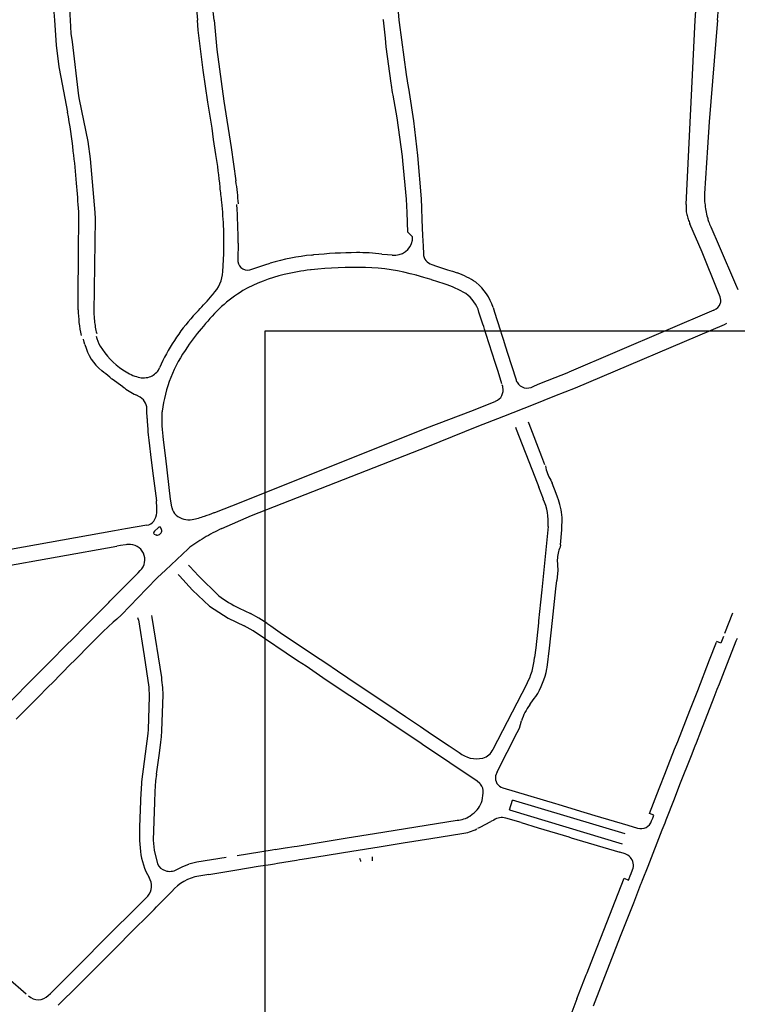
# Model space of a CAD drawing. Extents: x 148869 to 161638, y 453607 to 469810.
# Tile 841 of 1056: x 159121.37 to 159124.2, y 459841.94 to 459845.82. Entities that reach past the tile are written whole.
import ezdxf

# ---------------------------------------------------------------- set-up
doc = ezdxf.new("R2010")
doc.units = 0
doc.layers.add('LKI_V01_KANTRIJWEG', color=252, linetype='CONTINUOUS')
doc.layers.add('X-XX-AL-TEKENBLAD-KADER-G-OZ', color=1, linetype='CONTINUOUS', lineweight=25)

msp = doc.modelspace()

# ---------------------------------------------------------------- linework, layer by layer
at = {"layer": 'LKI_V01_KANTRIJWEG'}
for p, q in [((159124.0382, 459845.8195), (159124.1029, 459846.8501)), ((159124.0382, 459845.8195), (159124.1029, 459846.8501)), ((159122.8078, 459845.8195), (159122.8074, 459845.8229)), ((159122.8078, 459845.8195), (159122.8074, 459845.8229)), ((159124.0019, 459845.0924), (159124.0382, 459845.8195)), ((159124.0019, 459845.0924), (159124.0382, 459845.8195)), ((159122.8402, 459845.5632), (159122.8391, 459845.571)), ((159122.8402, 459845.5632), (159122.8391, 459845.571)), ((159122.9021, 459845.5804), (159122.9034, 459845.5718)), ((159122.9021, 459845.5804), (159122.9034, 459845.5718)), ((159122.9034, 459845.5718), (159122.9077, 459845.5441)), ((159122.9034, 459845.5718), (159122.9077, 459845.5441)), ((159122.8442, 459845.5342), (159122.8402, 459845.5632)), ((159122.8442, 459845.5342), (159122.8402, 459845.5632)), ((159122.8459, 459845.5246), (159122.8442, 459845.5342)), ((159122.8459, 459845.5246), (159122.8442, 459845.5342)), ((159122.9077, 459845.5441), (159122.9092, 459845.5343)), ((159122.9077, 459845.5441), (159122.9092, 459845.5343)), ((159124.0019, 459845.0924), (159124.0024, 459845.075)), ((159124.0019, 459845.0924), (159124.0024, 459845.075)), ((159121.6042, 459844.6778), (159121.6053, 459844.9522)), ((159121.6042, 459844.6778), (159121.6053, 459844.9522)), ((159122.2347, 459844.9402), (159122.2337, 459844.8778)), ((159122.2347, 459844.9402), (159122.2337, 459844.8778)), ((159122.1748, 459844.8285), (159122.1779, 459844.8988)), ((159122.1748, 459844.8285), (159122.1779, 459844.8988)), ((159122.5254, 459844.8933), (159122.5302, 459844.8939)), ((159122.5254, 459844.8933), (159122.5302, 459844.8939)), ((159122.5302, 459844.8939), (159122.5324, 459844.8941)), ((159122.5302, 459844.8939), (159122.5324, 459844.8941)), ((159122.5232, 459844.8351), (159122.5209, 459844.8349)), ((159122.5232, 459844.8351), (159122.5209, 459844.8349)), ((159123.1725, 459844.786), (159123.1744, 459844.7848)), ((159123.1725, 459844.786), (159123.1744, 459844.7848)), ((159124.1367, 459844.7288), (159124.1273, 459844.7507)), ((159124.1367, 459844.7288), (159124.1273, 459844.7507)), ((159124.1973, 459844.7786), (159124.2057, 459844.7582)), ((159124.1973, 459844.7786), (159124.2057, 459844.7582)), ((159122.0579, 459844.6534), (159122.0784, 459844.6751)), ((159122.0579, 459844.6534), (159122.0784, 459844.6751)), ((159124.1119, 459844.6766), (159123.5392, 459844.432)), ((159124.1119, 459844.6766), (159123.5392, 459844.432)), ((159123.5652, 459844.3703), (159124.154, 459844.62)), ((159123.5652, 459844.3703), (159124.154, 459844.62)), ((159124.154, 459844.62), (159124.1633, 459844.6242)), ((159124.154, 459844.62), (159124.1633, 459844.6242)), ((159121.921, 459844.44), (159121.9251, 459844.4492)), ((159121.921, 459844.44), (159121.9251, 459844.4492)), ((159121.7046, 459844.4306), (159121.697, 459844.437)), ((159121.7046, 459844.4306), (159121.697, 459844.437)), ((159123.4552, 459844.3981), (159123.5392, 459844.432)), ((159123.4552, 459844.3981), (159123.5392, 459844.432)), ((159123.3989, 459844.3755), (159123.4189, 459844.3836)), ((159123.3989, 459844.3755), (159123.4189, 459844.3836)), ((159123.4189, 459844.3836), (159123.4552, 459844.3981)), ((159123.4189, 459844.3836), (159123.4552, 459844.3981)), ((159121.849, 459844.3327), (159121.831, 459844.3418)), ((159121.849, 459844.3327), (159121.831, 459844.3418)), ((159121.8761, 459844.2488), (159121.8749, 459844.2791)), ((159121.8761, 459844.2488), (159121.8749, 459844.2791)), ((159123.3287, 459844.2142), (159123.3315, 459844.2074)), ((159123.3287, 459844.2142), (159123.3315, 459844.2074)), ((159123.3315, 459844.2074), (159123.4053, 459844.0183)), ((159123.3315, 459844.2074), (159123.4053, 459844.0183)), ((159123.3833, 459844.2272), (159123.3804, 459844.2343)), ((159123.3833, 459844.2272), (159123.3804, 459844.2343)), ((159123.4328, 459844.0982), (159123.3833, 459844.2272)), ((159123.4328, 459844.0982), (159123.3833, 459844.2272)), ((159121.9393, 459844.1649), (159121.9483, 459844.093)), ((159121.9393, 459844.1649), (159121.9483, 459844.093)), ((159123.4453, 459844.066), (159123.4328, 459844.0982)), ((159123.4453, 459844.066), (159123.4328, 459844.0982)), ((159123.4053, 459844.0183), (159123.4211, 459843.9774)), ((159123.4053, 459844.0183), (159123.4211, 459843.9774)), ((159123.439, 459843.9312), (159123.4211, 459843.9774)), ((159123.439, 459843.9312), (159123.4211, 459843.9774)), ((159123.469, 459844.0052), (159123.4738, 459843.9938)), ((159123.469, 459844.0052), (159123.4738, 459843.9938)), ((159123.4894, 459843.9527), (159123.4738, 459843.9938)), ((159123.4894, 459843.9527), (159123.4738, 459843.9938)), ((159123.4949, 459843.9382), (159123.4894, 459843.9527)), ((159123.4949, 459843.9382), (159123.4894, 459843.9527)), ((159122.1406, 459843.8775), (159122.1435, 459843.8786)), ((159122.1406, 459843.8775), (159122.1435, 459843.8786)), ((159121.919, 459843.8181), (159121.9044, 459843.8042)), ((159121.919, 459843.8181), (159121.9044, 459843.8042)), ((159121.9331, 459843.8107), (159121.9301, 459843.818)), ((159121.9331, 459843.8107), (159121.9301, 459843.818)), ((159123.458, 459843.823), (159123.4546, 459843.7833)), ((159123.458, 459843.823), (159123.4546, 459843.7833)), ((159121.747, 459843.8055), (159120.877, 459843.6492)), ((159121.747, 459843.8055), (159120.877, 459843.6492)), ((159121.9041, 459843.7931), (159121.9097, 459843.7906)), ((159121.9041, 459843.7931), (159121.9097, 459843.7906)), ((159121.9245, 459843.7916), (159121.9311, 459843.7975)), ((159121.9245, 459843.7916), (159121.9311, 459843.7975)), ((159123.4546, 459843.7833), (159123.4328, 459843.5732)), ((159123.4546, 459843.7833), (159123.4328, 459843.5732)), ((159120.8069, 459843.5747), (159121.7561, 459843.7451)), ((159120.8069, 459843.5747), (159121.7561, 459843.7451)), ((159123.506, 459843.75), (159123.5051, 459843.7418)), ((159123.506, 459843.75), (159123.5051, 459843.7418)), ((159122.0396, 459843.6709), (159122.0445, 459843.6651)), ((159122.0396, 459843.6709), (159122.0445, 459843.6651)), ((159121.7292, 459843.5278), (159121.8233, 459843.6232)), ((159121.7292, 459843.5278), (159121.8233, 459843.6232)), ((159122.0035, 459843.6284), (159121.9983, 459843.6335)), ((159122.0035, 459843.6284), (159121.9983, 459843.6335)), ((159122.0552, 459843.5716), (159122.0035, 459843.6284)), ((159122.0552, 459843.5716), (159122.0035, 459843.6284)), ((159123.4881, 459843.5766), (159123.4917, 459843.6104)), ((159123.4881, 459843.5766), (159123.4917, 459843.6104)), ((159121.7746, 459843.4745), (159121.8736, 459843.5774)), ((159121.7746, 459843.4745), (159121.8736, 459843.5774)), ((159123.4328, 459843.5732), (159123.4277, 459843.525)), ((159123.4328, 459843.5732), (159123.4277, 459843.525)), ((159123.475, 459843.4515), (159123.4881, 459843.5766)), ((159123.475, 459843.4515), (159123.4881, 459843.5766)), ((159121.6513, 459843.4494), (159121.7164, 459843.515)), ((159121.6513, 459843.4494), (159121.7164, 459843.515)), ((159121.7164, 459843.515), (159121.725, 459843.5236)), ((159121.7164, 459843.515), (159121.725, 459843.5236)), ((159121.725, 459843.5236), (159121.7292, 459843.5278)), ((159121.725, 459843.5236), (159121.7292, 459843.5278)), ((159123.4277, 459843.525), (159123.42, 459843.4513)), ((159123.4277, 459843.525), (159123.42, 459843.4513)), ((159121.7746, 459843.4745), (159121.7558, 459843.457)), ((159121.7746, 459843.4745), (159121.7558, 459843.457)), ((159121.8956, 459843.4645), (159121.8945, 459843.4714)), ((159121.8956, 459843.4645), (159121.8945, 459843.4714)), ((159122.2389, 459843.501), (159122.2841, 459843.4793)), ((159122.2389, 459843.501), (159122.2841, 459843.4793)), ((159124.1857, 459843.4813), (159124.1541, 459843.4008)), ((159124.1857, 459843.4813), (159124.1541, 459843.4008)), ((159121.5759, 459843.3734), (159121.6387, 459843.4367)), ((159121.5759, 459843.3734), (159121.6387, 459843.4367)), ((159121.6387, 459843.4367), (159121.6513, 459843.4494)), ((159121.6387, 459843.4367), (159121.6513, 459843.4494)), ((159121.7558, 459843.457), (159121.7422, 459843.445)), ((159121.7558, 459843.457), (159121.7422, 459843.445)), ((159121.8419, 459843.4548), (159121.8399, 459843.4627)), ((159121.8419, 459843.4548), (159121.8399, 459843.4627)), ((159122.1955, 459843.461), (159122.2593, 459843.4306)), ((159122.1955, 459843.461), (159122.2593, 459843.4306)), ((159122.3477, 459843.4414), (159122.3635, 459843.4305)), ((159122.3477, 459843.4414), (159122.3635, 459843.4305)), ((159122.3635, 459843.4305), (159122.4014, 459843.4052)), ((159122.3635, 459843.4305), (159122.4014, 459843.4052)), ((159123.4193, 459843.4431), (159123.4098, 459843.3444)), ((159123.4193, 459843.4431), (159123.4098, 459843.3444)), ((159123.42, 459843.4513), (159123.4193, 459843.4431)), ((159123.42, 459843.4513), (159123.4193, 459843.4431)), ((159123.4638, 459843.3433), (159123.475, 459843.4515)), ((159123.4638, 459843.3433), (159123.475, 459843.4515)), ((159122.4014, 459843.4052), (159122.5362, 459843.3146)), ((159122.4014, 459843.4052), (159122.5362, 459843.3146)), ((159121.4881, 459843.2852), (159121.5633, 459843.3609)), ((159121.4881, 459843.2852), (159121.5633, 459843.3609)), ((159121.5633, 459843.3609), (159121.5759, 459843.3734)), ((159121.5633, 459843.3609), (159121.5759, 459843.3734)), ((159121.6567, 459843.3624), (159121.5883, 459843.2935)), ((159121.6567, 459843.3624), (159121.5883, 459843.2935)), ((159121.6695, 459843.3753), (159121.6567, 459843.3624)), ((159121.6695, 459843.3753), (159121.6567, 459843.3624)), ((159124.0948, 459843.2974), (159124.1221, 459843.3672)), ((159124.0948, 459843.2974), (159124.1221, 459843.3672)), ((159124.1988, 459843.3707), (159124.1457, 459843.2351)), ((159124.1988, 459843.3707), (159124.1457, 459843.2351)), ((159124.2033, 459843.3817), (159124.1988, 459843.3707)), ((159124.2033, 459843.3817), (159124.1988, 459843.3707)), ((159122.5362, 459843.3146), (159122.5809, 459843.2846)), ((159122.5362, 459843.3146), (159122.5809, 459843.2846)), ((159123.4098, 459843.3444), (159123.4043, 459843.3058)), ((159123.4098, 459843.3444), (159123.4043, 459843.3058)), ((159123.4536, 459843.2674), (159123.4638, 459843.3433)), ((159123.4536, 459843.2674), (159123.4638, 459843.3433)), ((159121.4755, 459843.2724), (159121.4881, 459843.2852)), ((159121.4755, 459843.2724), (159121.4881, 459843.2852)), ((159121.5753, 459843.2806), (159121.5009, 459843.2055)), ((159121.5753, 459843.2806), (159121.5009, 459843.2055)), ((159121.5883, 459843.2935), (159121.5753, 459843.2806)), ((159121.5883, 459843.2935), (159121.5753, 459843.2806)), ((159122.503, 459843.272), (159122.4693, 459843.2933)), ((159122.503, 459843.272), (159122.4693, 459843.2933)), ((159122.5809, 459843.2846), (159122.627, 459843.2537)), ((159122.5809, 459843.2846), (159122.627, 459843.2537)), ((159124.0478, 459843.1765), (159124.0948, 459843.2974)), ((159124.0478, 459843.1765), (159124.0948, 459843.2974)), ((159121.3862, 459843.1823), (159121.4755, 459843.2724)), ((159121.3862, 459843.1823), (159121.4755, 459843.2724)), ((159122.5693, 459843.2265), (159122.503, 459843.272)), ((159122.5693, 459843.2265), (159122.503, 459843.272)), ((159122.627, 459843.2537), (159122.668, 459843.2261)), ((159122.627, 459843.2537), (159122.668, 459843.2261)), ((159123.4527, 459843.2615), (159123.4536, 459843.2674)), ((159123.4527, 459843.2615), (159123.4536, 459843.2674)), ((159124.1457, 459843.2351), (159124.1323, 459843.2005)), ((159124.1457, 459843.2351), (159124.1323, 459843.2005)), ((159121.5009, 459843.2055), (159121.4883, 459843.1928)), ((159121.5009, 459843.2055), (159121.4883, 459843.1928)), ((159122.6576, 459843.1674), (159122.5693, 459843.2265)), ((159122.6576, 459843.1674), (159122.5693, 459843.2265)), ((159122.668, 459843.2261), (159122.7564, 459843.1667)), ((159122.668, 459843.2261), (159122.7564, 459843.1667)), ((159123.2407, 459842.9441), (159123.3735, 459843.2016)), ((159123.2407, 459842.9441), (159123.3735, 459843.2016)), ((159124.1323, 459843.2005), (159124.124, 459843.1798)), ((159124.1323, 459843.2005), (159124.124, 459843.1798)), ((159121.3274, 459843.1233), (159121.3736, 459843.1696)), ((159121.3274, 459843.1233), (159121.3736, 459843.1696)), ((159121.3736, 459843.1696), (159121.3862, 459843.1823)), ((159121.3736, 459843.1696), (159121.3862, 459843.1823)), ((159121.4883, 459843.1928), (159121.4416, 459843.146)), ((159121.4883, 459843.1928), (159121.4416, 459843.146)), ((159122.694, 459843.1428), (159122.6576, 459843.1674)), ((159122.694, 459843.1428), (159122.6576, 459843.1674)), ((159122.7564, 459843.1667), (159122.8013, 459843.1366)), ((159122.7564, 459843.1667), (159122.8013, 459843.1366)), ((159124.0165, 459843.0972), (159124.0478, 459843.1765)), ((159124.0165, 459843.0972), (159124.0478, 459843.1765)), ((159124.124, 459843.1798), (159124.1115, 459843.1479)), ((159124.124, 459843.1798), (159124.1115, 459843.1479)), ((159121.4289, 459843.1332), (159121.3598, 459843.0632)), ((159121.4289, 459843.1332), (159121.3598, 459843.0632)), ((159121.4416, 459843.146), (159121.4289, 459843.1332)), ((159121.4416, 459843.146), (159121.4289, 459843.1332)), ((159122.9564, 459842.9666), (159122.694, 459843.1428)), ((159122.9564, 459842.9666), (159122.694, 459843.1428)), ((159122.8013, 459843.1366), (159122.859, 459843.0981)), ((159122.8013, 459843.1366), (159122.859, 459843.0981)), ((159123.3855, 459843.1199), (159123.3901, 459843.1263)), ((159123.3855, 459843.1199), (159123.3901, 459843.1263)), ((159124.1115, 459843.1479), (159124.0587, 459843.0129)), ((159124.1115, 459843.1479), (159124.0587, 459843.0129)), ((159122.859, 459843.0981), (159122.895, 459843.0739)), ((159122.859, 459843.0981), (159122.895, 459843.0739)), ((159123.9691, 459842.9755), (159124.0165, 459843.0972)), ((159123.9691, 459842.9755), (159124.0165, 459843.0972)), ((159122.895, 459843.0739), (159122.954, 459843.0343)), ((159122.895, 459843.0739), (159122.954, 459843.0343)), ((159122.954, 459843.0343), (159122.9984, 459843.0044)), ((159122.954, 459843.0343), (159122.9984, 459843.0044)), ((159122.9984, 459843.0044), (159123.0671, 459842.9584)), ((159122.9984, 459843.0044), (159123.0671, 459842.9584)), ((159123.2562, 459842.8547), (159123.336, 459843.0098)), ((159123.2562, 459842.8547), (159123.336, 459843.0098)), ((159124.0587, 459843.0129), (159124.0415, 459842.9687)), ((159124.0587, 459843.0129), (159124.0415, 459842.9687)), ((159121.9245, 459842.9293), (159121.9302, 459842.9726)), ((159121.9245, 459842.9293), (159121.9302, 459842.9726)), ((159122.9617, 459842.963), (159122.9564, 459842.9666)), ((159122.9617, 459842.963), (159122.9564, 459842.9666)), ((159123.178, 459842.8179), (159122.9617, 459842.963)), ((159123.178, 459842.8179), (159122.9617, 459842.963)), ((159123.9569, 459842.9445), (159123.9691, 459842.9755)), ((159123.9569, 459842.9445), (159123.9691, 459842.9755)), ((159124.0415, 459842.9687), (159124.0371, 459842.9568)), ((159124.0415, 459842.9687), (159124.0371, 459842.9568)), ((159121.9146, 459842.855), (159121.9245, 459842.9293)), ((159121.9146, 459842.855), (159121.9245, 459842.9293)), ((159123.0671, 459842.9584), (159123.1073, 459842.9313)), ((159123.0671, 459842.9584), (159123.1073, 459842.9313)), ((159123.932, 459842.8803), (159123.9569, 459842.9445)), ((159123.932, 459842.8803), (159123.9569, 459842.9445)), ((159124.0371, 459842.9568), (159124.022, 459842.9185)), ((159124.0371, 459842.9568), (159124.022, 459842.9185)), ((159124.022, 459842.9185), (159123.9767, 459842.8037)), ((159124.022, 459842.9185), (159123.9767, 459842.8037)), ((159121.9134, 459842.8455), (159121.9146, 459842.855)), ((159121.9134, 459842.8455), (159121.9146, 459842.855)), ((159123.2562, 459842.8547), (159123.2506, 459842.8391)), ((159123.2562, 459842.8547), (159123.2506, 459842.8391)), ((159123.8987, 459842.7961), (159123.9187, 459842.8462)), ((159123.8987, 459842.7961), (159123.9187, 459842.8462)), ((159123.9187, 459842.8462), (159123.932, 459842.8803)), ((159123.9187, 459842.8462), (159123.932, 459842.8803)), ((159123.1883, 459842.8098), (159123.178, 459842.8179)), ((159123.1883, 459842.8098), (159123.178, 459842.8179)), ((159123.1911, 459842.8071), (159123.1883, 459842.8098)), ((159123.1911, 459842.8071), (159123.1883, 459842.8098)), ((159123.1971, 459842.7422), (159123.2013, 459842.7715)), ((159123.1971, 459842.7422), (159123.2013, 459842.7715)), ((159123.2795, 459842.7921), (159123.3276, 459842.778)), ((159123.2795, 459842.7921), (159123.3276, 459842.778)), ((159123.3276, 459842.778), (159123.4873, 459842.7304)), ((159123.3276, 459842.778), (159123.4873, 459842.7304)), ((159123.8961, 459842.7898), (159123.8987, 459842.7961)), ((159123.8961, 459842.7898), (159123.8987, 459842.7961)), ((159123.9767, 459842.8037), (159123.955, 459842.7481)), ((159123.9767, 459842.8037), (159123.955, 459842.7481)), ((159123.3058, 459842.705), (159123.3177, 459842.7442)), ((159123.3058, 459842.705), (159123.3177, 459842.7442)), ((159123.7624, 459842.6108), (159123.3177, 459842.7442)), ((159123.7624, 459842.6108), (159123.3177, 459842.7442)), ((159123.4873, 459842.7304), (159123.4957, 459842.7281)), ((159123.4873, 459842.7304), (159123.4957, 459842.7281)), ((159123.955, 459842.7481), (159123.9224, 459842.6647)), ((159123.955, 459842.7481), (159123.9224, 459842.6647)), ((159123.3058, 459842.705), (159123.7505, 459842.5715)), ((159123.3058, 459842.705), (159123.7505, 459842.5715)), ((159123.4957, 459842.7281), (159123.5682, 459842.7058)), ((159123.4957, 459842.7281), (159123.5682, 459842.7058)), ((159123.5682, 459842.7058), (159123.6423, 459842.6834)), ((159123.5682, 459842.7058), (159123.6423, 459842.6834)), ((159122.7729, 459842.6122), (159123.0985, 459842.6641)), ((159122.7729, 459842.6122), (159123.0985, 459842.6641)), ((159123.1496, 459842.6809), (159123.1588, 459842.6879)), ((159123.1496, 459842.6809), (159123.1588, 459842.6879)), ((159123.1902, 459842.6373), (159123.2313, 459842.6588)), ((159123.1902, 459842.6373), (159123.2313, 459842.6588)), ((159123.2435, 459842.6652), (159123.2313, 459842.6588)), ((159123.2435, 459842.6652), (159123.2313, 459842.6588)), ((159123.3512, 459842.6554), (159123.2907, 459842.673)), ((159123.3512, 459842.6554), (159123.2907, 459842.673)), ((159123.3512, 459842.6554), (159123.4189, 459842.6345)), ((159123.3512, 459842.6554), (159123.4189, 459842.6345)), ((159123.6423, 459842.6834), (159123.772, 459842.6445)), ((159123.6423, 459842.6834), (159123.772, 459842.6445)), ((159123.8661, 459842.6619), (159123.8703, 459842.6726)), ((159123.8661, 459842.6619), (159123.8703, 459842.6726)), ((159123.8703, 459842.6726), (159123.8747, 459842.6838)), ((159123.8703, 459842.6726), (159123.8747, 459842.6838)), ((159123.9183, 459842.6535), (159123.9064, 459842.6247)), ((159123.9183, 459842.6535), (159123.9064, 459842.6247)), ((159123.9224, 459842.6647), (159123.9183, 459842.6535)), ((159123.9224, 459842.6647), (159123.9183, 459842.6535)), ((159123.1811, 459842.6325), (159123.1902, 459842.6373)), ((159123.1811, 459842.6325), (159123.1902, 459842.6373)), ((159123.4189, 459842.6345), (159123.5389, 459842.5986)), ((159123.4189, 459842.6345), (159123.5389, 459842.5986)), ((159123.772, 459842.6445), (159123.8102, 459842.633)), ((159123.772, 459842.6445), (159123.8102, 459842.633)), ((159123.9064, 459842.6247), (159123.8506, 459842.4821)), ((159123.9064, 459842.6247), (159123.8506, 459842.4821)), ((159121.8463, 459842.584), (159121.8493, 459842.541)), ((159121.8463, 459842.584), (159121.8493, 459842.541)), ((159122.468, 459842.5628), (159122.6651, 459842.5948)), ((159122.468, 459842.5628), (159122.6651, 459842.5948)), ((159122.6651, 459842.5948), (159122.7729, 459842.6122)), ((159122.6651, 459842.5948), (159122.7729, 459842.6122)), ((159122.7916, 459842.5596), (159122.8862, 459842.5753)), ((159122.7916, 459842.5596), (159122.8862, 459842.5753)), ((159122.8862, 459842.5753), (159122.9945, 459842.5926)), ((159122.8862, 459842.5753), (159122.9945, 459842.5926)), ((159122.9945, 459842.5926), (159123.1176, 459842.6119)), ((159122.9945, 459842.5926), (159123.1176, 459842.6119)), ((159123.5389, 459842.5986), (159123.5493, 459842.5954)), ((159123.5389, 459842.5986), (159123.5493, 459842.5954)), ((159123.5493, 459842.5954), (159123.7404, 459842.5381)), ((159123.5493, 459842.5954), (159123.7404, 459842.5381)), ((159121.9037, 459842.5462), (159121.9171, 459842.4928)), ((159121.9037, 459842.5462), (159121.9171, 459842.4928)), ((159122.3696, 459842.5466), (159122.2305, 459842.5241)), ((159122.3696, 459842.5466), (159122.2305, 459842.5241)), ((159122.3812, 459842.5488), (159122.3696, 459842.5466)), ((159122.3812, 459842.5488), (159122.3696, 459842.5466)), ((159122.3812, 459842.5488), (159122.4206, 459842.5554)), ((159122.3812, 459842.5488), (159122.4206, 459842.5554)), ((159122.4206, 459842.5554), (159122.4564, 459842.561)), ((159122.4206, 459842.5554), (159122.4564, 459842.561)), ((159122.4564, 459842.561), (159122.468, 459842.5628)), ((159122.4564, 459842.561), (159122.468, 459842.5628)), ((159122.5454, 459842.5202), (159122.684, 459842.5424)), ((159122.5454, 459842.5202), (159122.684, 459842.5424)), ((159122.684, 459842.5424), (159122.7916, 459842.5596)), ((159122.684, 459842.5424), (159122.7916, 459842.5596)), ((159123.7613, 459842.5318), (159123.7404, 459842.5381)), ((159123.7613, 459842.5318), (159123.7404, 459842.5381)), ((159122.3903, 459842.4946), (159122.4653, 459842.5071)), ((159122.3903, 459842.4946), (159122.4653, 459842.5071)), ((159122.4653, 459842.5071), (159122.4771, 459842.5093)), ((159122.4653, 459842.5071), (159122.4771, 459842.5093)), ((159122.4771, 459842.5093), (159122.4873, 459842.5108)), ((159122.4771, 459842.5093), (159122.4873, 459842.5108)), ((159122.4873, 459842.5108), (159122.5454, 459842.5202)), ((159122.4873, 459842.5108), (159122.5454, 459842.5202)), ((159122.1198, 459842.4507), (159122.2294, 459842.4687)), ((159122.1198, 459842.4507), (159122.2294, 459842.4687)), ((159122.2294, 459842.4687), (159122.3144, 459842.4829)), ((159122.2294, 459842.4687), (159122.3144, 459842.4829)), ((159122.3144, 459842.4829), (159122.3631, 459842.4903)), ((159122.3144, 459842.4829), (159122.3631, 459842.4903)), ((159122.3631, 459842.4903), (159122.3783, 459842.4928)), ((159122.3631, 459842.4903), (159122.3783, 459842.4928)), ((159122.3783, 459842.4928), (159122.3903, 459842.4946)), ((159122.3783, 459842.4928), (159122.3903, 459842.4946)), ((159123.7851, 459842.4547), (159123.7912, 459842.4688)), ((159123.7851, 459842.4547), (159123.7912, 459842.4688)), ((159123.8506, 459842.4821), (159123.8292, 459842.4267)), ((159123.8506, 459842.4821), (159123.8292, 459842.4267)), ((159122.1198, 459842.4507), (159122.0797, 459842.444)), ((159122.1198, 459842.4507), (159122.0797, 459842.444)), ((159123.7774, 459842.4341), (159123.7816, 459842.4449)), ((159123.7774, 459842.4341), (159123.7816, 459842.4449)), ((159123.7816, 459842.4449), (159123.7851, 459842.4547)), ((159123.7816, 459842.4449), (159123.7851, 459842.4547)), ((159123.8292, 459842.4267), (159123.8248, 459842.4157)), ((159123.8292, 459842.4267), (159123.8248, 459842.4157)), ((159121.9738, 459842.383), (159121.9357, 459842.3451)), ((159121.9738, 459842.383), (159121.9357, 459842.3451)), ((159123.8225, 459842.4108), (159123.7941, 459842.3376)), ((159123.8225, 459842.4108), (159123.7941, 459842.3376)), ((159123.8248, 459842.4157), (159123.8225, 459842.4108)), ((159123.8248, 459842.4157), (159123.8225, 459842.4108)), ((159121.8782, 459842.3649), (159121.6793, 459842.1664)), ((159121.8782, 459842.3649), (159121.6793, 459842.1664)), ((159121.9306, 459842.3401), (159121.9357, 459842.3451)), ((159121.9306, 459842.3401), (159121.9357, 459842.3451)), ((159121.8733, 459842.2827), (159121.9036, 459842.313)), ((159121.8733, 459842.2827), (159121.9036, 459842.313)), ((159121.9036, 459842.313), (159121.9135, 459842.3227)), ((159121.9036, 459842.313), (159121.9135, 459842.3227)), ((159121.9135, 459842.3227), (159121.9306, 459842.3401)), ((159121.9135, 459842.3227), (159121.9306, 459842.3401)), ((159123.7941, 459842.3376), (159123.7422, 459842.2057)), ((159123.7941, 459842.3376), (159123.7422, 459842.2057)), ((159121.8277, 459842.237), (159121.8733, 459842.2827)), ((159121.8277, 459842.237), (159121.8733, 459842.2827)), ((159121.7972, 459842.2066), (159121.8277, 459842.237)), ((159121.7972, 459842.2066), (159121.8277, 459842.237)), ((159121.7972, 459842.2066), (159121.7733, 459842.1827)), ((159121.7972, 459842.2066), (159121.7733, 459842.1827)), ((159123.6366, 459842.1266), (159123.666, 459842.2009)), ((159123.6366, 459842.1266), (159123.666, 459842.2009)), ((159123.7422, 459842.2057), (159123.7167, 459842.1409)), ((159123.7422, 459842.2057), (159123.7167, 459842.1409)), ((159121.6468, 459842.1339), (159121.6793, 459842.1664)), ((159121.6468, 459842.1339), (159121.6793, 459842.1664)), ((159121.7733, 459842.1827), (159121.6631, 459842.0718)), ((159121.7733, 459842.1827), (159121.6631, 459842.0718)), ((159123.6116, 459842.0625), (159123.6366, 459842.1266)), ((159123.6116, 459842.0625), (159123.6366, 459842.1266)), ((159123.7167, 459842.1409), (159123.6641, 459842.0056)), ((159123.7167, 459842.1409), (159123.6641, 459842.0056)), ((159121.6631, 459842.0718), (159121.6363, 459842.0458)), ((159121.6631, 459842.0718), (159121.6363, 459842.0458)), ((159121.3261, 459842.0433), (159121.3994, 459841.9801)), ((159121.3261, 459842.0433), (159121.3994, 459841.9801)), ((159121.6363, 459842.0458), (159121.6059, 459842.0155)), ((159121.6363, 459842.0458), (159121.6059, 459842.0155)), ((159123.5716, 459841.9605), (159123.6083, 459842.0545)), ((159123.5716, 459841.9605), (159123.6083, 459842.0545)), ((159123.6083, 459842.0545), (159123.6116, 459842.0625)), ((159123.6083, 459842.0545), (159123.6116, 459842.0625)), ((159121.5961, 459842.0053), (159121.5334, 459841.943)), ((159121.5961, 459842.0053), (159121.5334, 459841.943)), ((159121.6059, 459842.0155), (159121.5961, 459842.0053)), ((159121.6059, 459842.0155), (159121.5961, 459842.0053)), ((159123.6641, 459842.0056), (159123.6353, 459841.9314)), ((159123.6641, 459842.0056), (159123.6353, 459841.9314)), ((159121.4858, 459841.9735), (159121.4944, 459841.9817)), ((159121.4858, 459841.9735), (159121.4944, 459841.9817)), ((159123.5716, 459841.9605), (159123.5468, 459841.8968)), ((159123.5716, 459841.9605), (159123.5468, 459841.8968)), ((159121.5334, 459841.943), (159121.5251, 459841.9345)), ((159121.5334, 459841.943), (159121.5251, 459841.9345))]:
    msp.add_line(p, q, dxfattribs=at)
for points in [[(159121.5615, 459846.8995), (159121.5142, 459846.4165), (159121.5113, 459846.3409), (159121.503, 459846.1853), (159121.5008, 459846.0168), (159121.5035, 459845.9322), (159121.5082, 459845.8513), (159121.5108, 459845.8195)], [(159121.5615, 459846.8995), (159121.5142, 459846.4165), (159121.5113, 459846.3409), (159121.503, 459846.1853), (159121.5008, 459846.0168), (159121.5035, 459845.9322), (159121.5082, 459845.8513), (159121.5108, 459845.8195)], [(159124.1257, 459845.8195), (159124.1307, 459845.8829), (159124.1926, 459846.8228)], [(159124.1257, 459845.8195), (159124.1307, 459845.8829), (159124.1926, 459846.8228)], [(159122.8689, 459846.2724), (159122.861, 459846.07), (159122.8616, 459846.0405), (159122.8612, 459846.0165), (159122.8613, 459845.98), (159122.8653, 459845.8686), (159122.8693, 459845.8195)], [(159122.8689, 459846.2724), (159122.861, 459846.07), (159122.8616, 459846.0405), (159122.8612, 459846.0165), (159122.8613, 459845.98), (159122.8653, 459845.8686), (159122.8693, 459845.8195)], [(159122.1402, 459845.8195), (159122.1341, 459845.8778), (159122.1299, 459845.9763), (159122.1272, 459846.0563)], [(159122.1402, 459845.8195), (159122.1341, 459845.8778), (159122.1299, 459845.9763), (159122.1272, 459846.0563)], [(159122.0629, 459846.0203), (159122.0673, 459845.9063), (159122.0741, 459845.8195)], [(159122.0629, 459846.0203), (159122.0673, 459845.9063), (159122.0741, 459845.8195)], [(159121.5108, 459845.8195), (159121.517, 459845.7216), (159121.5273, 459845.6361), (159121.5349, 459845.5945), (159121.5619, 459845.457)], [(159121.5108, 459845.8195), (159121.517, 459845.7216), (159121.5273, 459845.6361), (159121.5349, 459845.5945), (159121.5619, 459845.457)], [(159121.572, 459845.8195), (159121.575, 459845.7668), (159121.5802, 459845.7348), (159121.6052, 459845.5215), (159121.608, 459845.5063), (159121.6419, 459845.3418), (159121.6509, 459845.2724), (159121.67, 459845.0611), (159121.6705, 459845.0361), (159121.6661, 459844.6678)], [(159121.572, 459845.8195), (159121.575, 459845.7668), (159121.5802, 459845.7348), (159121.6052, 459845.5215), (159121.608, 459845.5063), (159121.6419, 459845.3418), (159121.6509, 459845.2724), (159121.67, 459845.0611), (159121.6705, 459845.0361), (159121.6661, 459844.6678)], [(159122.1464, 459845.2904), (159122.1383, 459845.3498), (159122.133, 459845.3938), (159122.1157, 459845.4958), (159122.0966, 459845.623), (159122.0773, 459845.7802), (159122.0741, 459845.8195)], [(159122.1464, 459845.2904), (159122.1383, 459845.3498), (159122.133, 459845.3938), (159122.1157, 459845.4958), (159122.0966, 459845.623), (159122.0773, 459845.7802), (159122.0741, 459845.8195)], [(159122.1402, 459845.8195), (159122.1514, 459845.7045), (159122.1779, 459845.5007), (159122.2069, 459845.3178), (159122.2261, 459845.1856)], [(159122.1402, 459845.8195), (159122.1514, 459845.7045), (159122.1779, 459845.5007), (159122.2069, 459845.3178), (159122.2261, 459845.1856)], [(159122.8391, 459845.571), (159122.8193, 459845.7149), (159122.8161, 459845.7485), (159122.8078, 459845.8195)], [(159122.8391, 459845.571), (159122.8193, 459845.7149), (159122.8161, 459845.7485), (159122.8078, 459845.8195)], [(159122.8693, 459845.8195), (159122.87, 459845.8111), (159122.8981, 459845.6057), (159122.9021, 459845.5804)], [(159122.8693, 459845.8195), (159122.87, 459845.8111), (159122.8981, 459845.6057), (159122.9021, 459845.5804)], [(159124.1257, 459845.8195), (159124.0925, 459845.4188), (159124.0866, 459845.3173), (159124.0748, 459845.1367)], [(159124.1257, 459845.8195), (159124.0925, 459845.4188), (159124.0866, 459845.3173), (159124.0748, 459845.1367)], [(159122.9092, 459845.5343), (159122.9265, 459845.4228), (159122.9419, 459845.2861), (159122.9564, 459845.1153)], [(159122.9092, 459845.5343), (159122.9265, 459845.4228), (159122.9419, 459845.2861), (159122.9564, 459845.1153)], [(159122.899, 459845.1133), (159122.8853, 459845.2647), (159122.8834, 459845.2816), (159122.8617, 459845.4349), (159122.8459, 459845.5246)], [(159122.899, 459845.1133), (159122.8853, 459845.2647), (159122.8834, 459845.2816), (159122.8617, 459845.4349), (159122.8459, 459845.5246)], [(159122.923, 459844.9526), (159122.923, 459844.9548), (159122.923, 459844.9656), (159122.9047, 459844.9833), (159122.9017, 459845.0611), (159122.899, 459845.1133)], [(159122.923, 459844.9526), (159122.923, 459844.9548), (159122.923, 459844.9656), (159122.9047, 459844.9833), (159122.9017, 459845.0611), (159122.899, 459845.1133)], [(159122.9564, 459845.1153), (159122.9581, 459845.0797), (159122.9601, 459845.0327), (159122.9628, 459844.9705), (159122.9644, 459844.9281), (159122.9657, 459844.8983)], [(159122.9564, 459845.1153), (159122.9581, 459845.0797), (159122.9601, 459845.0327), (159122.9628, 459844.9705), (159122.9644, 459844.9281), (159122.9657, 459844.8983)], [(159124.1273, 459844.7507), (159124.0651, 459844.9049), (159124.0173, 459845.0163)], [(159124.1273, 459844.7507), (159124.0651, 459844.9049), (159124.0173, 459845.0163)], [(159124.0993, 459845.0049), (159124.1321, 459844.9283), (159124.1973, 459844.7786)], [(159124.0993, 459845.0049), (159124.1321, 459844.9283), (159124.1973, 459844.7786)], [(159122.802, 459844.8973), (159122.8241, 459844.8951), (159122.8428, 459844.8937)], [(159122.802, 459844.8973), (159122.8241, 459844.8951), (159122.8428, 459844.8937)], [(159122.2809, 459844.8345), (159122.3399, 459844.8545), (159122.3613, 459844.8612)], [(159122.2809, 459844.8345), (159122.3399, 459844.8545), (159122.3613, 459844.8612)], [(159122.9988, 459844.8564), (159123.0181, 459844.8499), (159123.021, 459844.8489), (159123.0612, 459844.8355), (159123.0706, 459844.8321), (159123.0803, 459844.8294), (159123.0994, 459844.823)], [(159122.9988, 459844.8564), (159123.0181, 459844.8499), (159123.021, 459844.8489), (159123.0612, 459844.8355), (159123.0706, 459844.8321), (159123.0803, 459844.8294), (159123.0994, 459844.823)], [(159123.0478, 459844.7796), (159122.9981, 459844.796), (159122.9961, 459844.7966), (159122.9963, 459844.7971), (159122.9766, 459844.8025), (159122.967, 459844.8053), (159122.9379, 459844.8136), (159122.9379, 459844.8136)], [(159123.0478, 459844.7796), (159122.9981, 459844.796), (159122.9961, 459844.7966), (159122.9963, 459844.7971), (159122.9766, 459844.8025), (159122.967, 459844.8053), (159122.9379, 459844.8136), (159122.9379, 459844.8136)], [(159122.1319, 459844.7348), (159122.1331, 459844.7366), (159122.1345, 459844.7385)], [(159122.1319, 459844.7348), (159122.1331, 459844.7366), (159122.1345, 459844.7385)], [(159123.2404, 459844.6867), (159123.2465, 459844.6676), (159123.2687, 459844.5986), (159123.2749, 459844.5773), (159123.2813, 459844.5582), (159123.2843, 459844.5488), (159123.2965, 459844.5106), (159123.3311, 459844.4012), (159123.3318, 459844.399)], [(159123.2404, 459844.6867), (159123.2465, 459844.6676), (159123.2687, 459844.5986), (159123.2749, 459844.5773), (159123.2813, 459844.5582), (159123.2843, 459844.5488), (159123.2965, 459844.5106), (159123.3311, 459844.4012), (159123.3318, 459844.399)], [(159123.2754, 459844.3851), (159123.2602, 459844.4337), (159123.2487, 459844.4697), (159123.2136, 459844.5803), (159123.207, 459844.6015), (159123.2041, 459844.6111), (159123.2006, 459844.6208), (159123.1849, 459844.6685)], [(159123.2754, 459844.3851), (159123.2602, 459844.4337), (159123.2487, 459844.4697), (159123.2136, 459844.5803), (159123.207, 459844.6015), (159123.2041, 459844.6111), (159123.2006, 459844.6208), (159123.1849, 459844.6685)], [(159121.6304, 459844.5407), (159121.6276, 459844.5504), (159121.6245, 459844.5621)], [(159121.6304, 459844.5407), (159121.6276, 459844.5504), (159121.6245, 459844.5621)], [(159121.78, 459844.3735), (159121.7377, 459844.4041), (159121.736, 459844.4055)], [(159121.78, 459844.3735), (159121.7377, 459844.4041), (159121.736, 459844.4055)], [(159123.178, 459844.2167), (159123.2836, 459844.2583), (159123.4007, 459844.3038), (159123.4848, 459844.3376), (159123.5652, 459844.3703)], [(159123.178, 459844.2167), (159123.2836, 459844.2583), (159123.4007, 459844.3038), (159123.4848, 459844.3376), (159123.5652, 459844.3703)], [(159123.2793, 459844.3724), (159123.2786, 459844.3754), (159123.2767, 459844.3816)], [(159123.2793, 459844.3724), (159123.2786, 459844.3754), (159123.2767, 459844.3816)], [(159123.1533, 459844.2783), (159123.2485, 459844.3159), (159123.2507, 459844.3168)], [(159123.1533, 459844.2783), (159123.2485, 459844.3159), (159123.2507, 459844.3168)], [(159121.8761, 459844.2488), (159121.8767, 459844.2373), (159121.8785, 459844.2065)], [(159121.8761, 459844.2488), (159121.8767, 459844.2373), (159121.8785, 459844.2065)], [(159121.935, 459844.2772), (159121.9347, 459844.2751), (159121.9344, 459844.2751)], [(159121.935, 459844.2772), (159121.9347, 459844.2751), (159121.9344, 459844.2751)], [(159122.1435, 459843.8786), (159122.2474, 459843.9191), (159122.9795, 459844.2124), (159123.1533, 459844.2783)], [(159122.1435, 459843.8786), (159122.2474, 459843.9191), (159122.9795, 459844.2124), (159123.1533, 459844.2783)], [(159122.1706, 459843.8147), (159122.2876, 459843.8658), (159122.9831, 459844.1388), (159123.178, 459844.2167)], [(159122.1706, 459843.8147), (159122.2876, 459843.8658), (159122.9831, 459844.1388), (159123.178, 459844.2167)], [(159121.8825, 459844.163), (159121.8923, 459844.0847), (159121.8999, 459844.0228), (159121.9123, 459843.9238)], [(159121.8825, 459844.163), (159121.8923, 459844.0847), (159121.8999, 459844.0228), (159121.9123, 459843.9238)], [(159121.9483, 459844.093), (159121.9673, 459843.9313), (159121.9725, 459843.8999), (159121.973, 459843.8976)], [(159121.9483, 459844.093), (159121.9673, 459843.9313), (159121.9725, 459843.8999), (159121.973, 459843.8976)], [(159123.506, 459843.75), (159123.5123, 459843.8099), (159123.5127, 459843.8589)], [(159123.506, 459843.75), (159123.5123, 459843.8099), (159123.5127, 459843.8589)], [(159121.8752, 459843.8284), (159121.7904, 459843.8133), (159121.747, 459843.8055)], [(159121.8752, 459843.8284), (159121.7904, 459843.8133), (159121.747, 459843.8055)], [(159121.7912, 459843.7509), (159121.7707, 459843.7476), (159121.7561, 459843.7451)], [(159121.7912, 459843.7509), (159121.7707, 459843.7476), (159121.7561, 459843.7451)], [(159121.8736, 459843.5774), (159121.9164, 459843.6216), (159121.9478, 459843.6513), (159122.0373, 459843.7352)], [(159121.8736, 459843.5774), (159121.9164, 459843.6216), (159121.9478, 459843.6513), (159122.0373, 459843.7352)], [(159122.0445, 459843.6651), (159122.078, 459843.6277), (159122.1583, 459843.5499)], [(159122.0445, 459843.6651), (159122.078, 459843.6277), (159122.1583, 459843.5499)], [(159123.4939, 459843.692), (159123.4958, 459843.651), (159123.4917, 459843.6104)], [(159123.4939, 459843.692), (159123.4958, 459843.651), (159123.4917, 459843.6104)], [(159121.8233, 459843.6232), (159121.8407, 459843.6408), (159121.8491, 459843.6493)], [(159121.8233, 459843.6232), (159121.8407, 459843.6408), (159121.8491, 459843.6493)], [(159122.0552, 459843.5716), (159122.1224, 459843.509), (159122.1955, 459843.461)], [(159122.0552, 459843.5716), (159122.1224, 459843.509), (159122.1955, 459843.461)], [(159122.3477, 459843.4414), (159122.3165, 459843.4614), (159122.2841, 459843.4793)], [(159122.3477, 459843.4414), (159122.3165, 459843.4614), (159122.2841, 459843.4793)], [(159121.7422, 459843.445), (159121.7022, 459843.4084), (159121.6695, 459843.3753)], [(159121.7422, 459843.445), (159121.7022, 459843.4084), (159121.6695, 459843.3753)], [(159121.8419, 459843.4548), (159121.8643, 459843.3124), (159121.8833, 459843.1896), (159121.8845, 459843.1523), (159121.8794, 459843.0218), (159121.8789, 459843.0071), (159121.8542, 459842.8155), (159121.8519, 459842.7833)], [(159121.8419, 459843.4548), (159121.8643, 459843.3124), (159121.8833, 459843.1896), (159121.8845, 459843.1523), (159121.8794, 459843.0218), (159121.8789, 459843.0071), (159121.8542, 459842.8155), (159121.8519, 459842.7833)], [(159121.9345, 459843.2171), (159121.9335, 459843.2277), (159121.8956, 459843.4645)], [(159121.9345, 459843.2171), (159121.9335, 459843.2277), (159121.8956, 459843.4645)], [(159122.4693, 459843.2933), (159122.2938, 459843.4112), (159122.2593, 459843.4306)], [(159122.4693, 459843.2933), (159122.2938, 459843.4112), (159122.2593, 459843.4306)], [(159124.15, 459843.3897), (159124.1392, 459843.3627), (159124.123, 459843.3692), (159124.1221, 459843.3672)], [(159124.15, 459843.3897), (159124.1392, 459843.3627), (159124.123, 459843.3692), (159124.1221, 459843.3672)], [(159121.9389, 459843.1585), (159121.9379, 459843.1879), (159121.9345, 459843.2171)], [(159121.9389, 459843.1585), (159121.9379, 459843.1879), (159121.9345, 459843.2171)], [(159121.9302, 459842.9726), (159121.9328, 459842.9934), (159121.9343, 459843.0176), (159121.9389, 459843.1585)], [(159121.9302, 459842.9726), (159121.9328, 459842.9934), (159121.9343, 459843.0176), (159121.9389, 459843.1585)], [(159123.3901, 459843.1263), (159123.4027, 459843.1443), (159123.4098, 459843.1521)], [(159123.3901, 459843.1263), (159123.4027, 459843.1443), (159123.4098, 459843.1521)], [(159123.336, 459843.0098), (159123.3449, 459843.0271), (159123.3528, 459843.0561)], [(159123.336, 459843.0098), (159123.3449, 459843.0271), (159123.3528, 459843.0561)], [(159121.9134, 459842.8455), (159121.9094, 459842.8195), (159121.9061, 459842.7778), (159121.9045, 459842.7359), (159121.9002, 459842.5858), (159121.9037, 459842.5462)], [(159121.9134, 459842.8455), (159121.9094, 459842.8195), (159121.9061, 459842.7778), (159121.9045, 459842.7359), (159121.9002, 459842.5858), (159121.9037, 459842.5462)], [(159121.8519, 459842.7833), (159121.8507, 459842.7733), (159121.8465, 459842.6386), (159121.8463, 459842.584)], [(159121.8519, 459842.7833), (159121.8507, 459842.7733), (159121.8465, 459842.6386), (159121.8463, 459842.584)], [(159123.8747, 459842.6838), (159123.8573, 459842.6907), (159123.8961, 459842.7898)], [(159123.8747, 459842.6838), (159123.8573, 459842.6907), (159123.8961, 459842.7898)], [(159122.1871, 459842.5172), (159122.0718, 459842.4984), (159122.0564, 459842.4955), (159122.0411, 459842.4915)], [(159122.1871, 459842.5172), (159122.0718, 459842.4984), (159122.0564, 459842.4955), (159122.0411, 459842.4915)], [(159121.9929, 459842.4702), (159122.0163, 459842.4823), (159122.0411, 459842.4915)], [(159121.9929, 459842.4702), (159122.0163, 459842.4823), (159122.0411, 459842.4915)], [(159123.666, 459842.2009), (159123.7576, 459842.4356), (159123.7753, 459842.4286), (159123.7774, 459842.4341)], [(159123.666, 459842.2009), (159123.7576, 459842.4356), (159123.7753, 459842.4286), (159123.7774, 459842.4341)], [(159121.4944, 459841.9817), (159121.6416, 459842.1287), (159121.6468, 459842.1339)], [(159121.4944, 459841.9817), (159121.6416, 459842.1287), (159121.6468, 459842.1339)]]:
    msp.add_lwpolyline(points, dxfattribs=at)
for centre, radius, start, end in [((159125.0222, 459846.0634), 3.4588, 181.1793, 184.0442), ((159125.0222, 459846.0634), 3.4588, 181.1793, 184.0442), ((159119.5205, 459845.0742), 2.077, 6.3369, 10.6206), ((159119.5205, 459845.0742), 2.077, 6.3369, 10.6206), ((159119.8882, 459845.0742), 1.712, 3.4492, 7.6961), ((159119.8882, 459845.0742), 1.712, 3.4492, 7.6961), ((159120.9898, 459845.0716), 1.1771, 4.3651, 10.7126), ((159120.9898, 459845.0716), 1.1771, 4.3651, 10.7126), ((159117.4973, 459844.795), 4.1176, 3.7451, 5.3255), ((159117.4973, 459844.795), 4.1176, 3.7451, 5.3255), ((159121.3068, 459845.0411), 0.9306, 3.3585, 8.9332), ((159121.3068, 459845.0411), 0.9306, 3.3585, 8.9332), ((159120.3303, 459844.9046), 1.851, 6.1339, 7.9673), ((159120.3303, 459844.9046), 1.851, 6.1339, 7.9673), ((159124.2716, 459845.1225), 0.1972, 175.8617, 181.2134), ((159124.2716, 459845.1225), 0.1972, 175.8617, 181.2134), ((159120.4778, 459844.9359), 1.7011, 1.9786, 5.6156), ((159120.4778, 459844.9359), 1.7011, 1.9786, 5.6156), ((159124.3011, 459845.1247), 0.2268, 181.6242, 186.7906), ((159124.3011, 459845.1247), 0.2268, 181.6242, 186.7906), ((159124.4707, 459845.1378), 0.3968, 185.771, 189.9773), ((159124.4707, 459845.1378), 0.3968, 185.771, 189.9773), ((159119.9537, 459845.0204), 1.653, 357.637, 1.512), ((159119.9537, 459845.0204), 1.653, 357.637, 1.512), ((159120.5736, 459844.9597), 1.6611, 359.326, 4.5803), ((159120.5736, 459844.9597), 1.6611, 359.326, 4.5803), ((159124.1499, 459845.078), 0.1475, 181.1664, 189.5171), ((159124.1499, 459845.078), 0.1475, 181.1664, 189.5171), ((159124.4794, 459845.1472), 0.4071, 191.0663, 195.0912), ((159124.4794, 459845.1472), 0.4071, 191.0663, 195.0912), ((159124.1568, 459845.0914), 0.157, 193.938, 201.1769), ((159124.1568, 459845.0914), 0.157, 193.938, 201.1769), ((159124.3386, 459845.1484), 0.3474, 199.0971, 202.3422), ((159124.3386, 459845.1484), 0.3474, 199.0971, 202.3422), ((159124.3011, 459845.0952), 0.2214, 194.1224, 198.2781), ((159124.3011, 459845.0952), 0.2214, 194.1224, 198.2781), ((159124.2746, 459845.0881), 0.1941, 198.7311, 205.3907), ((159124.2746, 459845.0881), 0.1941, 198.7311, 205.3907), ((159121.0899, 459844.9468), 1.0891, 357.4719, 2.5162), ((159121.0899, 459844.9468), 1.0891, 357.4719, 2.5162), ((159122.8523, 459844.9648), 0.0718, 262.4159, 350.1556), ((159122.8523, 459844.9648), 0.0718, 262.4159, 350.1556), ((159122.273, 459844.8733), 0.0396, 173.4577, 281.573), ((159122.273, 459844.8733), 0.0396, 173.4577, 281.573), ((159122.6064, 459844.0436), 0.8536, 95.4507, 106.6878), ((159122.6064, 459844.0436), 0.8536, 95.4507, 106.6878), ((159122.7415, 459842.5934), 2.3102, 90.9766, 95.1911), ((159122.7415, 459842.5934), 2.3102, 90.9766, 95.1911), ((159122.6977, 459843.9833), 0.92, 83.4908, 89.7279), ((159122.6977, 459843.9833), 0.92, 83.4908, 89.7279), ((159123.0104, 459844.8996), 0.0447, 181.5873, 254.9044), ((159123.0104, 459844.8996), 0.0447, 181.5873, 254.9044), ((159122.0353, 459844.8369), 0.1398, 315.2564, 356.5352), ((159122.0353, 459844.8369), 0.1398, 315.2564, 356.5352), ((159122.6207, 459843.9471), 0.8934, 96.4114, 103.1811), ((159122.6207, 459843.9471), 0.8934, 96.4114, 103.1811), ((159122.7055, 459843.1566), 1.6884, 88.9254, 96.1974), ((159122.7055, 459843.1566), 1.6884, 88.9254, 96.1974), ((159122.7049, 459843.972), 0.8732, 74.5204, 87.8818), ((159122.7049, 459843.972), 0.8732, 74.5204, 87.8818), ((159122.549, 459844.2411), 0.5908, 102.9143, 119.9518), ((159122.549, 459844.2411), 0.5908, 102.9143, 119.9518), ((159122.9946, 459844.5253), 0.3156, 55.6898, 70.6047), ((159122.9946, 459844.5253), 0.3156, 55.6898, 70.6047), ((159122.5527, 459844.2661), 0.5712, 121.5263, 142.6736), ((159122.5527, 459844.2661), 0.5712, 121.5263, 142.6736), ((159122.9289, 459844.3966), 0.401, 59.3455, 72.7531), ((159122.9289, 459844.3966), 0.401, 59.3455, 72.7531), ((159123.05, 459844.6298), 0.1987, 16.6445, 51.2333), ((159123.05, 459844.6298), 0.1987, 16.6445, 51.2333), ((159121.2775, 459845.4471), 1.1124, 316.0507, 320.18), ((159121.2775, 459845.4471), 1.1124, 316.0507, 320.18), ((159123.0552, 459844.6318), 0.1348, 15.8202, 54.5472), ((159123.0552, 459844.6318), 0.1348, 15.8202, 54.5472), ((159124.098, 459844.7151), 0.0411, 342.7943, 19.5088), ((159124.098, 459844.7151), 0.0411, 342.7943, 19.5088), ((159122.1114, 459844.6827), 0.5073, 180.5507, 192.0913), ((159122.1114, 459844.6827), 0.5073, 180.5507, 192.0913), ((159124.0981, 459844.7152), 0.0409, 289.6571, 342.6713), ((159124.0981, 459844.7152), 0.0409, 289.6571, 342.6713), ((159122.0494, 459844.6736), 0.3834, 180.8692, 185.8758), ((159122.0494, 459844.6736), 0.3834, 180.8692, 185.8758), ((159121.9872, 459844.6645), 0.3205, 185.3979, 194.587), ((159121.9872, 459844.6645), 0.3205, 185.3979, 194.587), ((159122.6288, 459844.1367), 0.77, 137.8534, 156.0531), ((159122.6288, 459844.1367), 0.77, 137.8534, 156.0531), ((159122.4764, 459844.2524), 0.522, 136.392, 147.653), ((159122.4764, 459844.2524), 0.522, 136.392, 147.653), ((159121.8094, 459844.6023), 0.1371, 191.8394, 209.6982), ((159121.8094, 459844.6023), 0.1371, 191.8394, 209.6982), ((159121.8175, 459844.5876), 0.1928, 194.0776, 231.323), ((159121.8175, 459844.5876), 0.1928, 194.0776, 231.323), ((159121.9576, 459844.7017), 0.3153, 212.0652, 235.8386), ((159121.9576, 459844.7017), 0.3153, 212.0652, 235.8386), ((159122.4949, 459844.2033), 0.5648, 144.4481, 172.4811), ((159122.4949, 459844.2033), 0.5648, 144.4481, 172.4811), ((159121.8877, 459844.5883), 0.1823, 233.9784, 252.9426), ((159121.8877, 459844.5883), 0.1823, 233.9784, 252.9426), ((159121.8608, 459844.4824), 0.0737, 288.8667, 324.858), ((159121.8608, 459844.4824), 0.0737, 288.8667, 324.858), ((159121.5307, 459844.181), 0.3043, 47.5594, 55.1388), ((159121.5307, 459844.181), 0.3043, 47.5594, 55.1388), ((159121.8615, 459844.4918), 0.0824, 250.7092, 286.3118), ((159121.8615, 459844.4918), 0.0824, 250.7092, 286.3118), ((159123.3866, 459844.4194), 0.0585, 200.4787, 208.2536), ((159123.3866, 459844.4194), 0.0585, 200.4787, 208.2536), ((159122.0206, 459844.704), 0.4088, 233.9479, 242.3575), ((159122.0206, 459844.704), 0.4088, 233.9479, 242.3575), ((159123.2323, 459844.3615), 0.0483, 292.3436, 13.0173), ((159123.2323, 459844.3615), 0.0483, 292.3436, 13.0173), ((159123.3751, 459844.4152), 0.0464, 210.4426, 300.9022), ((159123.3751, 459844.4152), 0.0464, 210.4426, 300.9022), ((159121.8184, 459844.2848), 0.0569, 354.2659, 57.4269), ((159121.8184, 459844.2848), 0.0569, 354.2659, 57.4269), ((159122.5057, 459844.2454), 0.5721, 177.025, 188.0953), ((159122.5057, 459844.2454), 0.5721, 177.025, 188.0953), ((159123.273, 459844.3141), 1.3987, 184.4098, 186.1999), ((159123.273, 459844.3141), 1.3987, 184.4098, 186.1999), ((159123.5839, 459844.0827), 0.1386, 188.63, 213.9938), ((159123.5839, 459844.0827), 0.1386, 188.63, 213.9938), ((159123.236, 459843.8385), 0.2775, 4.2227, 21.0538), ((159123.236, 459843.8385), 0.2775, 4.2227, 21.0538), ((159121.6377, 459843.8866), 0.2771, 0.3348, 7.7244), ((159121.6377, 459843.8866), 0.2771, 0.3348, 7.7244), ((159122.0349, 459843.9128), 0.0638, 193.8047, 225.7377), ((159122.0349, 459843.9128), 0.0638, 193.8047, 225.7377), ((159123.2319, 459843.839), 0.2266, 355.9543, 23.9946), ((159123.2319, 459843.839), 0.2266, 355.9543, 23.9946), ((159121.8477, 459843.8837), 0.067, 324.0176, 354.6084), ((159121.8477, 459843.8837), 0.067, 324.0176, 354.6084), ((159121.7078, 459843.8913), 0.2071, 356.1692, 359.1519), ((159121.7078, 459843.8913), 0.2071, 356.1692, 359.1519), ((159122.0401, 459843.9276), 0.0783, 230.6005, 280.201), ((159122.0401, 459843.9276), 0.0783, 230.6005, 280.201), ((159122.004, 459844.1224), 0.2764, 280.4042, 290.9212), ((159122.004, 459844.1224), 0.2764, 280.4042, 290.9212), ((159121.8427, 459844.6651), 0.8421, 287.9875, 290.7166), ((159121.8427, 459844.6651), 0.8421, 287.9875, 290.7166), ((159121.8715, 459843.8649), 0.0367, 275.8465, 326.0179), ((159121.8715, 459843.8649), 0.0367, 275.8465, 326.0179), ((159121.9255, 459843.811), 0.00964, 85.6303, 132.4697), ((159121.9255, 459843.811), 0.00964, 85.6303, 132.4697), ((159121.926, 459843.8159), 0.00463, 26.2138, 87.3508), ((159121.926, 459843.8159), 0.00463, 26.2138, 87.3508), ((159121.9114, 459843.7975), 0.00974, 136.1875, 182.7004), ((159121.9114, 459843.7975), 0.00974, 136.1875, 182.7004), ((159121.906, 459843.797), 0.00435, 178.9648, 244.1379), ((159121.906, 459843.797), 0.00435, 178.9648, 244.1379), ((159121.9163, 459843.8026), 0.0136, 240.9969, 306.7445), ((159121.9163, 459843.8026), 0.0136, 240.9969, 306.7445), ((159121.9216, 459843.8057), 0.0125, 319.2845, 23.5177), ((159121.9216, 459843.8057), 0.0125, 319.2845, 23.5177), ((159122.5211, 459843.0835), 0.8116, 121.202, 126.5866), ((159122.5211, 459843.0835), 0.8116, 121.202, 126.5866), ((159122.4027, 459843.2916), 0.5723, 113.9218, 121.8555), ((159122.4027, 459843.2916), 0.5723, 113.9218, 121.8555), ((159121.8137, 459843.6046), 0.148, 94.9283, 98.7107), ((159121.8137, 459843.6046), 0.148, 94.9283, 98.7107), ((159121.807, 459843.6922), 0.0601, 314.3951, 95.7979), ((159121.807, 459843.6922), 0.0601, 314.3951, 95.7979), ((159123.6395, 459843.6855), 0.1457, 157.2397, 177.4253), ((159123.6395, 459843.6855), 0.1457, 157.2397, 177.4253), ((159122.4825, 459843.9936), 0.5495, 233.8506, 243.688), ((159122.4825, 459843.9936), 0.5495, 233.8506, 243.688), ((159123.1436, 459843.3263), 0.2615, 331.5345, 355.5006), ((159123.1436, 459843.3263), 0.2615, 331.5345, 355.5006), ((159123.1311, 459843.3244), 0.3277, 328.2748, 348.9318), ((159123.1311, 459843.3244), 0.3277, 328.2748, 348.9318), ((159123.5602, 459842.99), 0.2177, 143.3816, 162.33), ((159123.5602, 459842.99), 0.2177, 143.3816, 162.33), ((159123.1754, 459843.0139), 0.107, 230.4738, 283.0971), ((159123.1754, 459843.0139), 0.107, 230.4738, 283.0971), ((159123.1855, 459842.9682), 0.0603, 283.6126, 336.3602), ((159123.1855, 459842.9682), 0.0603, 283.6126, 336.3602), ((159123.1604, 459842.7791), 0.0416, 349.4833, 42.3905), ((159123.1604, 459842.7791), 0.0416, 349.4833, 42.3905), ((159123.2905, 459842.8312), 0.0406, 168.862, 254.3938), ((159123.2905, 459842.8312), 0.0406, 168.862, 254.3938), ((159123.1038, 459842.7673), 0.0966, 304.69, 344.9205), ((159123.1038, 459842.7673), 0.0966, 304.69, 344.9205), ((159123.0878, 459842.7824), 0.1188, 275.1302, 301.3155), ((159123.0878, 459842.7824), 0.1188, 275.1302, 301.3155), ((159123.2755, 459842.6179), 0.0571, 74.5736, 124.1109), ((159123.2755, 459842.6179), 0.0571, 74.5736, 124.1109), ((159123.823, 459842.6768), 0.0456, 253.7874, 340.8833), ((159123.823, 459842.6768), 0.0456, 253.7874, 340.8833), ((159123.0972, 459842.7825), 0.1719, 276.8275, 297.578), ((159123.0972, 459842.7825), 0.1719, 276.8275, 297.578), ((159122.1114, 459842.5716), 0.2639, 186.6507, 210.2629), ((159122.1114, 459842.5716), 0.2639, 186.6507, 210.2629), ((159122.6299, 459842.4706), 0.0947, 18.803, 26.5334), ((159122.6299, 459842.4706), 0.0947, 18.803, 26.5334), ((159122.8093, 459842.5126), 0.0462, 171.2819, 190.0858), ((159122.8093, 459842.5126), 0.0462, 171.2819, 190.0858), ((159123.7456, 459842.4853), 0.0491, 12.2377, 71.3906), ((159123.7456, 459842.4853), 0.0491, 12.2377, 71.3906), ((159121.96, 459842.51), 0.0462, 201.8312, 254.14), ((159121.96, 459842.51), 0.0462, 201.8312, 254.14), ((159121.965, 459842.5189), 0.0562, 251.729, 299.7471), ((159121.965, 459842.5189), 0.0562, 251.729, 299.7471), ((159123.7495, 459842.4861), 0.0452, 337.5344, 12.3036), ((159123.7495, 459842.4861), 0.0452, 337.5344, 12.3036), ((159121.8351, 459842.405), 0.0588, 317.0067, 34.7635), ((159121.8351, 459842.405), 0.0588, 317.0067, 34.7635), ((159122.1068, 459842.2743), 0.1718, 99.0737, 140.7707), ((159122.1068, 459842.2743), 0.1718, 99.0737, 140.7707), ((159121.4465, 459842.0103), 0.0538, 225.0095, 316.9014), ((159121.4465, 459842.0103), 0.0538, 225.0095, 316.9014)]:
    msp.add_arc(centre, radius, start, end, dxfattribs=at)
at = {"layer": 'X-XX-AL-TEKENBLAD-KADER-G-OZ'}
msp.add_lwpolyline([(159122.3421, 459844.5948), (159128.4921, 459844.5948), (159128.4921, 459840.2898), (159122.3421, 459840.2898)], close=True, dxfattribs=at)

doc.saveas('drawing.dxf')
